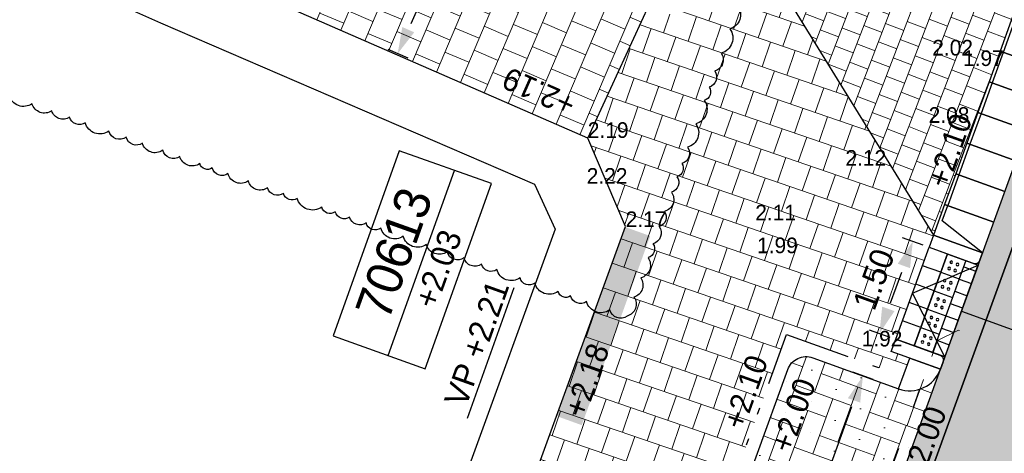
# Model space of a CAD drawing. Header units: metres. Extents: x 134157 to 138734, y 451157 to 455772.
# Tile 690 of 1056: x 136608.21 to 136623.3, y 453970.78 to 453977.43. Entities that reach past the tile are written whole.
import ezdxf
from ezdxf.enums import TextEntityAlignment as Align

# ---------------------------------------------------------------- set-up
doc = ezdxf.new("R2010")
doc.units = ezdxf.units.M
doc.set_wipeout_variables(frame=1)
doc.linetypes.add('HIDDEN__G5', pattern=[1.125, 0.75, -0.375])
doc.linetypes.add('TR18X20__G2', pattern=[2.6, 1, -0.4, 0, -0.4, 0, -0.4, 0, -0.4])
doc.layers.add('-DR-alg-hulplijnen', color=210, linetype='Continuous', plot=False)
doc.layers.add('-DR-alg-hulplijnen bochtstralen uitritconstructies', color=210, linetype='Continuous', plot=False)
doc.layers.add('-DR-alg-hulplijnen kantverharding asflast nieuwe fietsstraat', color=7, linetype='Continuous', true_color=0xff9429, plot=False)
for name, color, linetype in [('-DR-alg-projectgrens 1-200', 3, 'PROJECTGRENS_1-200'), ('-DR-bs-rio-putnummer @ 0.2', 253, 'Continuous'), ('-DR-bs-rio-txt @ 0.2', 253, 'Continuous'), ('-DR-bs-txt-hoogtemaat', 253, 'Continuous'), ('-DR-nw-maatvoering', 3, 'Continuous'), ('-DR-nw-txt-hoogtemaat', 2, 'Continuous'), ('-DR-nw-vh-band 18-20x25', 2, 'TR18X20__G2'), ('-DR-nw-vh-band 18-20x25 hoekblok R 0.50 uitwendig', 2, 'Continuous'), ('-DR-nw-vh-band 18-20x25 Inritperronbanden', 2, 'Continuous'), ('-DR-nw-vh-band inritband 800x180x500mm', 2, 'Continuous'), ('-DR-nw-vh-block invalide oprit dubbelklinkers', 252, 'Continuous'), ('-DR-nw-vh-block invalide oprit tegels 300x300x60', 252, 'Continuous'), ('-DR-nw-vh-block oprit Utrecht 80cm diep', 7, 'Continuous'), ('-DR-nw-vh-geleidelijntegels noppentegels 300x300x60', 250, 'Continuous'), ('-DR-nw-vh-kantverharding', 3, 'Continuous'), ('-DR-nw-vh-scheiding erfgrens en bebouwing', 3, 'Continuous'), ('-DR-nw-vh-scheiding verhardingen trottoir', 1, 'Continuous')]:
    doc.layers.add(name, color=color, linetype=linetype)
doc.layers.add('-DR-nw-gr-arc-gras', color=7, linetype='Continuous', true_color=0xb5d5a4)
for name, color, linetype, lineweight in [('-DR-nw-gr-geveltuin ruimteresevering', 95, 'Continuous', 0), ('-DR-nw-rio-HWA 125', 170, 'HIDDEN__G5', 13), ('-DR-nw-vh-arc-dubbelklinkers inritten', 253, 'Continuous', 9), ('-DR-nw-vh-arc-tegels 300x300x45', 253, 'Continuous', 9)]:
    doc.layers.add(name, color=color, linetype=linetype, lineweight=lineweight)
for name, color, linetype, lineweight, true_color in [('-DR-nw-vh-arc-asfalt fietsstraat rood', 7, 'Continuous', 9, 0xdfbfc7), ('-DR-nw-vh-arc-sbs df Drainflow', 7, 'Continuous', 9, 0xb9747c), ('-DR-nw-vh-arc-sbs kf bruinrood rabat halfsteens', 7, 'Continuous', 9, 0xb88485)]:
    doc.layers.add(name, color=color, linetype=linetype, lineweight=lineweight, true_color=true_color)
doc.styles.add('CiCom Engineering', font='txt', dxfattribs={"height": 1.8})
doc.styles.add('Drong', font='txt', dxfattribs={"height": 1.8})
doc.linetypes.add('PROJECTGRENS_1-200', pattern='A,0.32,-0.13,[133,ltypeshp.shx,S=0.13,R=0,X=-0.13,Y=0],-0.13,1.27', length=1.85)
doc.dimstyles.new('Drong', dxfattribs={"dimtxt": 1.8, "dimasz": 2.5, "dimexe": 0, "dimexo": 0, "dimgap": 0.9, "dimtad": 1, "dimzin": 0, "dimdsep": 46, "dimtxsty": 'Drong', "dimblk": 'dimblk-wit', "dimcen": 0, "dimse1": 1, "dimse2": 1, "dimclrd": 256, "dimclre": 1, "dimclrt": 7, "dimadec": 0, "dimazin": 0, "dimtfac": 1, "dimtmove": 0, "dimatfit": 3, "dimfxl": 1, "dimtolj": 1, "dimtzin": 0, "dimarcsym": 0})
pattern_1 = [(115.335625, (136419.71802, 453326.2367), (-0.223681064, -0.105903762), [0.06, -0.187485]), (205.335625, (136419.71802, 453326.2367), (0.105903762, -0.223681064), [0.06, -0.187485])]

# ---------------------------------------------------------------- blocks, each defined once
blk = doc.blocks.new('*U23')
for points in [[(3.745, 10.343), (2.993, 10.615), (2.823, 10.145), (3.575, 9.873)], [(3.745, 10.343), (2.955, 10.363), (2.87, 10.128)], [(3.575, 9.873), (2.823, 10.145), (2.652, 9.675), (3.405, 9.403)], [(2.87, 10.128), (2.699, 9.658)], [(3.405, 9.403), (2.652, 9.675), (2.482, 9.205), (3.234, 8.932)], [(2.699, 9.658), (2.529, 9.188)], [(3.234, 8.932), (2.482, 9.205), (2.312, 8.735), (3.064, 8.462)], [(2.529, 9.188), (2.359, 8.718)], [(3.064, 8.462), (2.312, 8.735), (2.142, 8.265), (2.894, 7.992)], [(2.359, 8.718), (2.189, 8.248)], [(2.894, 7.992), (2.142, 8.265), (1.972, 7.794), (2.724, 7.522)], [(2.189, 8.248), (2.019, 7.777)], [(2.724, 7.522), (1.972, 7.794), (1.801, 7.324), (2.554, 7.052)], [(2.019, 7.777), (1.848, 7.307)], [(2.554, 7.052), (1.801, 7.324), (1.631, 6.854), (2.383, 6.582)], [(1.848, 7.307), (1.678, 6.837)], [(2.383, 6.582), (1.631, 6.854), (1.461, 6.384), (2.213, 6.112)], [(1.678, 6.837), (1.508, 6.367)], [(2.213, 6.112), (1.461, 6.384), (1.291, 5.914), (2.043, 5.642)], [(1.508, 6.367), (1.338, 5.897)], [(2.043, 5.642), (1.291, 5.914), (1.12, 5.444), (1.873, 5.171)], [(1.338, 5.897), (1.167, 5.427)], [(1.873, 5.171), (1.12, 5.444), (0.95, 4.974), (1.702, 4.701)], [(1.167, 5.427), (0.997, 4.957)], [(1.702, 4.701), (0.95, 4.974), (0.78, 4.504), (1.532, 4.231)], [(0.997, 4.957), (0.827, 4.487)], [(1.532, 4.231), (0.78, 4.504), (0.61, 4.033), (1.362, 3.761)], [(0.827, 4.487), (0.657, 4.016)], [(1.362, 3.761), (0.61, 4.033), (0.439, 3.563), (1.192, 3.291)], [(0.657, 4.016), (0.486, 3.546)], [(1.192, 3.291), (0.439, 3.563), (0.269, 3.093), (1.021, 2.821)], [(0.486, 3.546), (0.316, 3.076)], [(1.021, 2.821), (0.269, 3.093), (0.099, 2.623), (0.851, 2.351)], [(0.316, 3.076), (0.146, 2.606)], [(0.851, 2.351), (0.099, 2.623), (-0.071, 2.153), (0.681, 1.881)], [(0.146, 2.606), (-0.024, 2.136)], [(0.681, 1.881), (-0.071, 2.153), (-0.242, 1.683), (0.511, 1.41)], [(-0.024, 2.136), (-0.194, 1.666)], [(0.511, 1.41), (-0.242, 1.683), (-0.412, 1.213), (0.34, 0.94)], [(-0.194, 1.666), (-0.365, 1.196)], [(0.34, 0.94), (-0.412, 1.213), (-0.582, 0.743), (0.17, 0.47)], [(-0.365, 1.196), (-0.535, 0.725)], [(0.17, 0.47), (-0.582, 0.743), (-0.752, 0.272), (0, 0)], [(0, 0), (-0.62, 0.49), (-0.535, 0.725)]]:
    blk.add_lwpolyline(points)
blk = doc.blocks.new('*U101')
at = {"style": 'Drong'}
blk.add_attdef('BOBR', text='', height=1.8, rotation=88.06763, dxfattribs=at).set_placement((0.853, 25.275), align=Align.BOTTOM_RIGHT)
blk.add_attdef('MATERIAAL', text='', height=1.8, rotation=88.06763, dxfattribs=at).set_placement((0, 0), align=Align.BOTTOM_CENTER)
blk.add_attdef('BOBL', text='', height=1.8, rotation=88.06763, dxfattribs=at).set_placement((-0.801, -23.737), align=Align.BOTTOM_LEFT)
blk = doc.blocks.new('dimblk-wit')
at = {"color": 7}
blk.add_line((0, -0.3333), (0, 0.3333), dxfattribs=at)
blk.add_solid([(0, 0), (-0.8, 0.2), (-0.8, -0.2)], dxfattribs=at)
blk = doc.blocks.new('*D350')
at = {"layer": '-DR-nw-maatvoering', "lineweight": -2, "transparency": 16777216}
blk.add_line((136614.721, 453978.543), (136614.206, 453977.371), dxfattribs=at)
at = {"layer": 'Defpoints', "color": 0, "transparency": 16777216}
for p in [(136615.448, 453978.77), (136613.244, 453977.248), (136614.005, 453976.913)]:
    blk.add_point(p, dxfattribs=at)
at = {"layer": '-DR-nw-maatvoering', "lineweight": -2, "transparency": 16777216, "xscale": 0.5, "yscale": 0.5, "zscale": 0.5}
for p, rotation in [((136614.923, 453979.001), 66.27332495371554), ((136614.005, 453976.913), 246.2733249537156)]:
    blk.add_blockref('dimblk-wit', p, dxfattribs=dict(at, rotation=rotation))
at = {"layer": '-DR-nw-maatvoering', "color": 7, "transparency": 16777216, "insert": (136614.131, 453978.104), "char_height": 0.36, "attachment_point": 5, "rotation": 66.2733, "style": 'Drong', "bg_fill": 3, "box_fill_scale": 1.1, "bg_fill_color": 256, "bg_fill_true_color": 13158600, "bg_fill_transparency": 0}
blk.add_mtext('\\A1;2.30', dxfattribs=at)
blk = doc.blocks.new('*U1791')
blk.add_wipeout([(0, 0), (0.139, -0.266), (-0.127, -0.405), (-0.266, -0.139)])
for points in [[(-0.266, -0.139), (0, 0)], [(0, 0), (0.139, -0.266)], [(-0.266, -0.139), (-0.127, -0.405)], [(-0.127, -0.405), (0.139, -0.266)]]:
    blk.add_lwpolyline(points)
at = {"color": 253}
for centre in [(-0.042, -0.135), (-0.131, -0.181), (-0.085, -0.27), (0.004, -0.224)]:
    blk.add_circle(centre, 0.02, dxfattribs=at)
blk.add_wipeout([(-0.266, -0.139), (-0.127, -0.405), (-0.393, -0.543), (-0.532, -0.277)])
for points in [[(-0.532, -0.277), (-0.266, -0.139)], [(-0.266, -0.139), (-0.127, -0.405)], [(-0.532, -0.277), (-0.393, -0.543)], [(-0.393, -0.543), (-0.127, -0.405)]]:
    blk.add_lwpolyline(points)
for centre in [(-0.397, -0.32), (-0.308, -0.274), (-0.351, -0.409), (-0.262, -0.362)]:
    blk.add_circle(centre, 0.02, dxfattribs=at)
blk.add_wipeout([(-0.532, -0.277), (-0.393, -0.543), (-0.659, -0.682), (-0.798, -0.416)])
for points in [[(-0.798, -0.416), (-0.532, -0.277)], [(-0.532, -0.277), (-0.393, -0.543)], [(-0.798, -0.416), (-0.659, -0.682)], [(-0.659, -0.682), (-0.393, -0.543)]]:
    blk.add_lwpolyline(points)
for centre in [(-0.663, -0.459), (-0.574, -0.412), (-0.617, -0.547), (-0.528, -0.501)]:
    blk.add_circle(centre, 0.02, dxfattribs=at)
blk.add_wipeout([(-0.798, -0.416), (-0.659, -0.682), (-0.925, -0.821), (-1.064, -0.555)])
for points in [[(-1.064, -0.555), (-0.798, -0.416)], [(-0.798, -0.416), (-0.659, -0.682)], [(-1.064, -0.555), (-0.925, -0.821)], [(-0.925, -0.821), (-0.659, -0.682)]]:
    blk.add_lwpolyline(points)
for centre in [(-0.929, -0.597), (-0.84, -0.551), (-0.883, -0.686), (-0.794, -0.64)]:
    blk.add_circle(centre, 0.02, dxfattribs=at)
blk.add_wipeout([(-1.064, -0.555), (-0.925, -0.821), (-1.191, -0.96), (-1.33, -0.694)])
for points in [[(-1.33, -0.694), (-1.064, -0.555)], [(-1.064, -0.555), (-0.925, -0.821)], [(-1.33, -0.694), (-1.191, -0.96)], [(-1.191, -0.96), (-0.925, -0.821)]]:
    blk.add_lwpolyline(points)
for centre in [(-1.195, -0.736), (-1.106, -0.69), (-1.149, -0.825), (-1.06, -0.779)]:
    blk.add_circle(centre, 0.02, dxfattribs=at)
blk = doc.blocks.new('*U1807')
at = {"layer": '-DR-nw-vh-block invalide oprit dubbelklinkers', "flags": 128}
for points in [[(-0.402, 0.358), (0.109, 1.769)], [(0.391, 1.667), (-0.12, 0.256)], [(0.041, 0.113), (0.606, 1.674)], [(0.391, 1.667), (0.579, 1.598)], [(0.357, 1.573), (0.545, 1.504)], [(0.289, 1.384), (0.477, 1.316)], [(0.221, 1.196), (0.409, 1.128)], [(0.152, 1.008), (0.34, 0.94)], [(0.084, 0.82), (0.272, 0.752)], [(0.016, 0.632), (0.204, 0.564)], [(-0.052, 0.444), (0.136, 0.376)], [(-0.12, 0.256), (0.068, 0.188)]]:
    blk.add_lwpolyline(points, dxfattribs=at)
at = {"layer": '-DR-nw-vh-block invalide oprit tegels 300x300x60', "flags": 128}
for points in [[(0.007, 1.487), (-0.276, 1.589)], [(-0.096, 1.205), (-0.378, 1.307)], [(-0.198, 0.922), (-0.48, 1.025)], [(-0.3, 0.64), (-0.582, 0.743)]]:
    blk.add_lwpolyline(points, dxfattribs=at)
at = {"layer": '-DR-nw-vh-geleidelijntegels noppentegels 300x300x60', "xscale": -1, "rotation": 97.71681402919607}
blk.add_blockref('*U1791', (-0.402, 0.358), dxfattribs=at)
at = {"layer": '-DR-alg-hulplijnen'}
blk.add_lwpolyline([(-0.684, 0.46), (-0.173, 1.871), (0.579, 1.598), (0.068, 0.188)], close=True, dxfattribs=at)
for points in [[(0.579, 1.598), (0.647, 1.786)], [(0.068, 0.188), (0, 0)]]:
    blk.add_lwpolyline(points, dxfattribs=at)
at = {"layer": '-DR-nw-vh-band 18-20x25 Inritperronbanden'}
for points in [[(0.606, 1.674), (0.647, 1.786), (-0.105, 2.059), (-0.173, 1.871), (0.504, 1.626, 0.414214)], [(0.041, 0.113), (0, 0), (-0.752, 0.272), (-0.684, 0.46), (-0.007, 0.215, -0.414214)]]:
    blk.add_lwpolyline(points, format="xyb", close=True, dxfattribs=at)
at = {"layer": '-DR-nw-vh-scheiding verhardingen trottoir', "flags": 128}
for points in [[(-0.684, 0.46), (-0.173, 1.871)], [(0.068, 0.188), (-0.429, 1.166), (0.579, 1.598)]]:
    blk.add_lwpolyline(points, dxfattribs=at)
blk = doc.blocks.new('*D698')
at = {"layer": '-DR-nw-maatvoering', "lineweight": -2, "transparency": 16777216}
blk.add_line((136617.219, 453961.154), (136620.965, 453971.496), dxfattribs=at)
at = {"layer": 'Defpoints', "color": 0, "transparency": 16777216}
for p in [(136621.135, 453971.967), (136621.135, 453971.967), (136617.049, 453960.684)]:
    blk.add_point(p, dxfattribs=at)
at = {"layer": '-DR-nw-maatvoering', "lineweight": -2, "transparency": 16777216, "xscale": 0.5, "yscale": 0.5, "zscale": 0.5}
for p, rotation in [((136621.135, 453971.967), 70.09465014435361), ((136617.049, 453960.684), 250.0946501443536)]:
    blk.add_blockref('dimblk-wit', p, dxfattribs=dict(at, rotation=rotation))
at = {"layer": '-DR-nw-maatvoering', "color": 7, "transparency": 16777216, "insert": (136618.75, 453966.449), "char_height": 0.36, "attachment_point": 5, "rotation": 70.0947, "style": 'Drong'}
blk.add_mtext('\\A1;12.00', dxfattribs=at)
blk = doc.blocks.new('*D769')
at = {"layer": '-DR-nw-maatvoering', "lineweight": -2, "transparency": 16777216}
blk.add_line((136621.559, 453973.09), (136621.729, 453973.56), dxfattribs=at)
at = {"layer": 'Defpoints', "color": 0, "transparency": 16777216}
for p in [(136621.899, 453974.03), (136622.149, 453973.939), (136621.638, 453972.529)]:
    blk.add_point(p, dxfattribs=at)
at = {"layer": '-DR-nw-maatvoering', "lineweight": -2, "transparency": 16777216, "xscale": 0.5, "yscale": 0.5, "zscale": 0.5}
for p, rotation in [((136621.899, 453974.03), 70.09465014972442), ((136621.388, 453972.619), 250.0946501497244)]:
    blk.add_blockref('dimblk-wit', p, dxfattribs=dict(at, rotation=rotation))
at = {"layer": '-DR-nw-maatvoering', "color": 7, "transparency": 16777216, "insert": (136621.302, 453973.449), "char_height": 0.36, "attachment_point": 5, "rotation": 70.0947, "style": 'Drong'}
blk.add_mtext('\\A1;1.50', dxfattribs=at)
blk = doc.blocks.new('*D796')
at = {"layer": '-DR-nw-maatvoering', "lineweight": -2, "transparency": 16777216}
blk.add_line((136624.129, 453973.967), (136627.533, 453983.37), dxfattribs=at)
at = {"layer": 'Defpoints', "color": 0, "transparency": 16777216}
for p in [(136626.714, 453984.198), (136627.704, 453983.84), (136622.969, 453973.855)]:
    blk.add_point(p, dxfattribs=at)
at = {"layer": '-DR-nw-maatvoering', "lineweight": -2, "transparency": 16777216, "xscale": 0.5, "yscale": 0.5, "zscale": 0.5}
for p, rotation in [((136627.704, 453983.84), 70.09465014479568), ((136623.959, 453973.497), 250.0946501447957)]:
    blk.add_blockref('dimblk-wit', p, dxfattribs=dict(at, rotation=rotation))
at = {"layer": '-DR-nw-maatvoering', "color": 7, "transparency": 16777216, "insert": (136625.489, 453978.792), "char_height": 0.36, "attachment_point": 5, "rotation": 70.0947, "style": 'Drong'}
blk.add_mtext('\\A1;11.00', dxfattribs=at)
blk = doc.blocks.new('*U2240')
at = {"color": 0}
blk.add_lwpolyline([(-7.54, 0), (7.54, 0), (7.54, 7.5), (-7.54, 7.5)], close=True, dxfattribs=at)
blk.add_lwpolyline([(-7.54, 3), (7.54, 3)], dxfattribs=at)
at = {"style": 'CiCom Engineering'}
for tag, height, p in [('PUTNUMMER', 2.75, (0, 3.869)), ('MAAIVELD', 1.8, (0, 0.751))]:
    blk.add_attdef(tag, text='', height=height, dxfattribs=at).set_placement(p, align=Align.CENTER)

msp = doc.modelspace()

# ---------------------------------------------------------------- hatches: boundary and pattern name
at = {"layer": '-DR-nw-gr-arc-gras', "transparency": 33554687}
h = msp.add_hatch(dxfattribs=at)
h.set_pattern_fill('AGR-BOLLEN', color=256, scale=0.1, pattern_type=2)
h.set_pattern_definition(pattern_1)
edge = h.paths.add_edge_path()
edge.add_arc((-7000776.81, 3043164.568), 7592527.997, 340.0567505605, 340.0572256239)
edge.add_line((136455.782, 453494.254), (136455.124, 453494.493))
edge.add_arc((380495.222, 364992.548), 259592.304, 160.06665688, 160.08044536)
edge.add_line((136433.832, 453435.762), (136433.813, 453435.768))
edge.add_line((136433.813, 453435.768), (136432.179, 453431.255))
edge.add_line((136432.179, 453431.255), (136432.198, 453431.248))
edge.add_line((136432.198, 453431.248), (136431.678, 453429.87))
edge.add_line((136431.678, 453429.87), (136432.336, 453429.631))
edge.add_line((136432.336, 453429.631), (136434.309, 453435.077))
h = msp.add_hatch(dxfattribs=at)
h.set_pattern_fill('AGR-BOLLEN', color=256, scale=0.1, pattern_type=2)
h.set_pattern_definition(pattern_1)
edge = h.paths.add_edge_path()
edge.add_line((136644.275, 454017.422), (136643.935, 454016.481))
edge.add_line((136643.935, 454016.481), (136643.884, 454016.34))
edge.add_line((136643.884, 454016.34), (136644.542, 454016.102))
edge.add_arc((1711333.983, -116117.427), 1674723.582, 160.095672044, 160.096657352, ccw=False)
edge.add_line((136654.347, 454043.181), (136653.689, 454043.42))
edge.add_line((136653.689, 454043.42), (136653.638, 454043.279))
edge.add_line((136653.638, 454043.279), (136653.298, 454042.339))
edge.add_line((136653.298, 454042.339), (136644.275, 454017.422))
h = msp.add_hatch(dxfattribs=at)
h.set_pattern_fill('AGR-BOLLEN', color=256, scale=0.1, pattern_type=2)
h.set_pattern_definition(pattern_1)
h.paths.add_polyline_path([(136623.282, 453954.452, 0.016644), (136622.293, 453951.407), (136620.715, 453945.94, -0.016644), (136619.648, 453942.654), (136615.175, 453930.3), (136616.115, 453929.96), (136620.588, 453942.314, 0.016644), (136621.676, 453945.662), (136623.253, 453951.13, -0.016644), (136624.222, 453954.111), (136660.14, 454053.226), (136661.74, 454052.55), (136663.585, 454057.802), (136661.993, 454058.364), (136678.286, 454103.417), (136677.345, 454103.757)])
at = {"layer": '-DR-nw-vh-arc-asfalt fietsstraat rood', "transparency": 33554687}
h = msp.add_hatch(color=256, dxfattribs=at)
h.dxf.hatch_style = 1
edge = h.paths.add_edge_path()
edge.add_line((136621.119, 453955.235), (136699.22, 454170.922))
edge.add_arc((132463.741, 455704.591), 4504.6, 340.09465, 342.475503)
edge.add_line((136759.275, 454348.195), (136783.316, 454424.331))
edge.add_line((136783.316, 454424.331), (136779.311, 454425.596))
edge.add_line((136779.311, 454425.596), (136755.27, 454349.46))
edge.add_arc((132463.741, 455704.591), 4500.4, 340.09465, 342.475503, ccw=False)
edge.add_line((136695.271, 454172.352), (136617.17, 453956.665))
edge.add_line((136617.17, 453956.665), (136621.119, 453955.235))
at = {"layer": '-DR-nw-vh-arc-dubbelklinkers inritten'}
h = msp.add_hatch(dxfattribs=at)
h.set_pattern_fill('AVH-TEGEL_200X200_HALFST', color=256, scale=1.5, angle=159, pattern_type=2)
h.set_pattern_definition([(159, (0, 0), (-0.33382932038, -0.03252667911), [0.3, -0.3]), (249, (0, 0), (0.28007412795, -0.10751038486), [])])
h.paths.add_polyline_path([(136625.962, 453984.47), (136620.699, 453982.957), (136619.074, 453979.226), (136622.217, 453974.127)])
at = {"layer": '-DR-nw-vh-arc-sbs df Drainflow'}
h = msp.add_hatch(dxfattribs=at)
h.set_pattern_fill('AVH-SBS_KEIFORMAAT_ELLEBOOG_01', color=256, scale=3, angle=250, pattern_type=2)
h.set_pattern_definition([(250, (0, 0), (0.38451382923, 0.17930174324), [0.9, -0.3]), (340, (-0.2052, -0.56382), (0.38451382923, 0.17930174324), [0.9, -0.3]), (250, (0.03835, -0.3332), (0.38451382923, 0.17930174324), [0, -1.2]), (250, (0.0254, -0.80738), (0.38451382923, 0.17930174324), [0, -1.2])])
h.paths.add_polyline_path([(136621.682, 453971.769), (136620.366, 453972.245, 0.414214), (136619.982, 453972.065), (136616.1, 453961.346, 0.414214), (136616.28, 453960.962), (136617.596, 453960.486, -0.41419), (136617.896, 453959.845), (136618.033, 453960.221), (136622.322, 453972.069, -0.414192)])
at = {"layer": '-DR-nw-vh-arc-sbs kf bruinrood rabat halfsteens', "transparency": 33554687}
h = msp.add_hatch(color=256, dxfattribs=at)
h.dxf.hatch_style = 1
h.paths.add_polyline_path([(136617.17, 453956.665), (136616.794, 453956.801), (136618.033, 453960.221), (136622.459, 453972.445), (136622.969, 453973.855), (136623.14, 453974.325), (136623.31, 453974.795), (136623.48, 453975.265), (136623.65, 453975.736), (136623.82, 453976.206), (136623.991, 453976.676), (136624.161, 453977.146), (136624.331, 453977.616), (136624.501, 453978.086), (136624.672, 453978.556), (136624.842, 453979.026), (136625.012, 453979.497), (136625.182, 453979.967), (136625.353, 453980.437), (136625.523, 453980.907), (136625.693, 453981.377), (136625.863, 453981.847), (136626.034, 453982.317), (136626.204, 453982.787), (136626.374, 453983.258), (136626.544, 453983.728), (136626.714, 453984.198), (136628.339, 453988.684), (136628.715, 453988.548)])
at = {"layer": '-DR-nw-vh-arc-tegels 300x300x45'}
h = msp.add_hatch(dxfattribs=at)
h.set_pattern_fill('AVH-TEGEL_200X200_HALFST', color=256, scale=2, angle=157, pattern_type=2)
h.set_pattern_definition([(157, (0, 0), (-0.44634816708, -0.027808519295), [0.4, -0.4]), (247, (0, 0), (0.36820194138, -0.1562924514), [])])
h.paths.add_polyline_path([(136608.461, 453981.995), (136607.446, 453979.774), (136610.769, 453978.302), (136616.918, 453975.615), (136617.861, 453977.659), (136616.013, 453978.511)])
h = msp.add_hatch(dxfattribs=at)
h.set_pattern_fill('AVH-TEGEL_200X200_HALFST', color=256, scale=2, angle=71, pattern_type=2)
h.set_pattern_definition([(71, (0, 0), (-0.05887645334, 0.44332106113), [0.4, -0.4]), (161, (0, 0), (-0.13022726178, -0.37820743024), [])])
edge = h.paths.add_edge_path()
edge.add_line((136619.964, 453972.604), (136621.75, 453971.957))
edge.add_line((136621.75, 453971.957), (136621.852, 453972.239))
edge.add_line((136621.852, 453972.239), (136621.57, 453972.341))
edge.add_line((136621.57, 453972.341), (136621.638, 453972.529))
edge.add_line((136621.638, 453972.529), (136622.149, 453973.939))
edge.add_line((136622.149, 453973.939), (136622.217, 453974.127))
edge.add_line((136622.217, 453974.127), (136619.074, 453979.226))
edge.add_line((136619.074, 453979.226), (136618.28, 453977.466))
edge.add_line((136618.28, 453977.466), (136617.861, 453977.659))
edge.add_line((136617.861, 453977.659), (136616.918, 453975.615))
edge.add_line((136616.918, 453975.615), (136617.498, 453974.261))
edge.add_line((136617.498, 453974.261), (136610.507, 453955.023))
edge.add_line((136610.507, 453955.023), (136615.366, 453954.519))
edge.add_line((136615.366, 453954.519), (136615.637, 453954.4))
edge.add_line((136615.637, 453954.4), (136616.016, 453955.321))
edge.add_arc((136569.781, 453973.824), 49.8, 338.1887, 340.0947)
edge.add_line((136616.606, 453956.869), (136617.708, 453959.913))
edge.add_line((136617.708, 453959.913), (136617.426, 453960.015))
edge.add_line((136617.426, 453960.015), (136617.528, 453960.298))
edge.add_line((136617.528, 453960.298), (136615.742, 453960.944))
edge.add_line((136615.742, 453960.944), (136619.964, 453972.604))

# ---------------------------------------------------------------- linework, layer by layer
at = {"layer": '-DR-alg-hulplijnen', "flags": 128}
msp.add_lwpolyline([(136616.918, 453975.615), (136617.861, 453977.659)], dxfattribs=at)
msp.add_lwpolyline([(136619.219, 453977.637, -0.520567), (136619.096, 453977.293, -0.520567), (136618.962, 453976.919, -0.520567), (136618.864, 453976.645, -0.520567), (136618.776, 453976.399, -0.520567), (136618.703, 453976.193, -0.520567), (136618.575, 453975.835, -0.520567), (136618.446, 453975.476, -0.520567), (136618.357, 453975.226, -0.520567), (136618.284, 453975.023, -0.520567), (136618.2, 453974.787, -0.520567), (136618.094, 453974.49, -0.520567), (136618.012, 453974.261, -0.520567), (136617.917, 453973.995, -0.520567), (136617.841, 453973.781, -0.520567), (136617.729, 453973.469, -0.520567), (136617.625, 453973.177, -0.520567), (136617.52, 453972.884, -0.520567), (136617.256, 453972.978, -0.520567), (136616.899, 453973.106, -0.520567), (136616.654, 453973.193, -0.520567), (136616.462, 453973.262, -0.520567), (136616.107, 453973.389, -0.520567), (136615.879, 453973.471, -0.520567), (136615.523, 453973.598, -0.520567), (136615.289, 453973.681, -0.520567), (136615.02, 453973.777, -0.520567), (136614.76, 453973.87, -0.520567), (136614.444, 453973.983, -0.520567), (136614.089, 453974.11, -0.520567), (136613.746, 453974.233, -0.520567), (136613.52, 453974.313, -0.520567), (136613.267, 453974.404, -0.520567), (136613.046, 453974.483, -0.520567), (136612.84, 453974.556, -0.520567), (136612.464, 453974.691, -0.520567), (136612.253, 453974.766, -0.520567), (136612.01, 453974.853, -0.520567), (136611.715, 453974.958, -0.520567), (136611.402, 453975.07, -0.520567), (136611.16, 453975.157, -0.520567), (136610.971, 453975.224, -0.520567), (136610.664, 453975.334, -0.520567), (136610.402, 453975.428, -0.520567), (136610.092, 453975.538, -0.520567), (136609.842, 453975.628, -0.520567), (136609.578, 453975.722, -0.520567), (136609.215, 453975.852, -0.520567), (136608.973, 453975.938, -0.520567), (136608.702, 453976.035, -0.520567), (136608.401, 453976.143, -0.520567), (136608.046, 453976.27, -0.520567)], format="xyb", dxfattribs=at)
at = {"layer": '-DR-alg-hulplijnen bochtstralen uitritconstructies', "flags": 128}
msp.add_lwpolyline([(136622.646, 453972.962), (136628.286, 453970.915)], dxfattribs=at)
at = {"layer": '-DR-alg-projectgrens 1-200', "flags": 128}
msp.add_lwpolyline([(136721.461, 454206.136), (136727.498, 454223.752), (136730.581, 454232.718), (136734.46, 454243.959), (136738.033, 454254.306), (136742.183, 454266.266), (136750.568, 454290.842), (136760.393, 454319.456), (136770.666, 454349.328), (136772.713, 454355.238), (136774.612, 454360.473), (136776.998, 454367), (136784.306, 454387.208), (136790.339, 454404.083), (136797.311, 454423.36), (136807.058, 454450.093), (136800.646, 454453.198), (136770.129, 454470.839), (136763.463, 454464.393), (136767.222, 454456.488), (136768.447, 454452.902), (136769.612, 454448.539), (136767.19, 454443.604), (136763.98, 454431.785), (136763.498, 454430.807), (136764.785, 454430.222), (136759.65, 454419.865), (136760.207, 454419.614), (136758.305, 454415.755), (136757.433, 454413.928), (136755.514, 454410.037), (136754.993, 454410.292), (136749.872, 454399.962), (136748.616, 454400.585), (136748.548, 454400.448), (136744.287, 454402.547), (136738.76, 454389.718), (136744.829, 454387.062), (136753.517, 454383.259), (136750.445, 454376.232), (136747.3, 454368.999), (136747.702, 454368.821), (136745.421, 454363.658), (136743.771, 454359.882), (136741.474, 454354.715), (136741.107, 454354.878), (136737.945, 454347.853), (136734.86, 454340.776), (136727.193, 454344.181), (136720.397, 454330.285), (136716.705, 454321.73), (136725.346, 454317.886), (136722.199, 454310.807), (136718.145, 454301.488), (136714.131, 454292.713), (136709.748, 454294.641), (136707.09, 454288.607), (136709.573, 454287.506), (136709.53, 454287.41), (136709.617, 454287.371), (136709.424, 454286.945), (136712.118, 454285.768), (136724.405, 454280.406), (136724.395, 454280.372), (136724.56, 454280.301), (136719.327, 454264.621), (136718.554, 454264.279), (136712.149, 454267.043), (136705.337, 454251.495), (136713.155, 454248.122), (136713.63, 454247.107), (136703.363, 454216.017), (136702.53, 454215.665), (136697.3, 454218.013), (136691.656, 454205.193), (136698.169, 454202.287), (136696.085, 454197.547), (136697.116, 454197.066), (136693.34, 454185.771), (136691.21, 454179.799), (136691.154, 454179.818), (136689.257, 454174.47), (136688.677, 454172.922), (136686.645, 454167.859), (136686.793, 454167.806), (136683.499, 454158.729), (136679.62, 454148.161), (136677.544, 454142.392), (136675.601, 454137.021), (136671.76, 454126.401), (136667.085, 454113.483), (136666.31, 454113.053), (136658.521, 454114.651), (136655.4, 454098.982), (136661.092, 454097.825), (136661.269, 454097.519), (136621.35, 453987.863), (136614.377, 453990.963), (136611.935, 453985.53), (136608.375, 453987.12), (136605.014, 453979.773), (136610.368, 453977.386), (136616.099, 453974.911), (136616.418, 453974.217), (136608.394, 453952.136), (136599.91, 453929.479), (136596.333, 453930.847), (136596.703, 453931.801), (136592.691, 453933.357), (136592.582, 453933.111), (136587.167, 453935.208), (136587.113, 453935.101), (136586.908, 453935.2), (136584.73, 453936.252), (136573.42, 453911.897), (136576.906, 453910.227), (136577.755, 453910.817), (136581.71, 453908.923), (136581.78, 453907.891), (136588.355, 453904.743), (136581.357, 453890.288), (136584.408, 453889.218), (136581.92, 453882.301), (136582.601, 453881.581), (136581.142, 453877.478), (136580.13, 453877.281), (136578.301, 453872.104), (136578.986, 453871.382), (136577.526, 453867.309), (136576.539, 453867.19), (136574.654, 453861.99), (136575.357, 453861.219), (136573.859, 453857.098), (136572.823, 453856.858), (136568.249, 453844.056), (136569.051, 453843.723), (136568.246, 453841.986), (136569.916, 453841.29), (136566.692, 453833.862), (136560.757, 453836.486), (136555.193, 453823.556), (136563.207, 453820.33), (136562.244, 453817.938), (136562.059, 453818.012), (136558.019, 453808.014), (136558.218, 453807.935), (136557.146, 453805.252), (136555.477, 453804.556), (136553.671, 453802.5), (136552.612, 453799.698), (136545.82, 453781.422), (136541.647, 453783.356), (136534.75, 453768.68), (136539.525, 453766.451), (136534.814, 453753.868), (136534.789, 453753.879), (136534.379, 453752.873), (136534.182, 453752.96), (136532.926, 453749.667), (136533.099, 453749.603), (136532.772, 453748.705), (136532.584, 453748.792), (136530.457, 453743.085), (136530.627, 453743.022), (136516.493, 453704.592), (136514.575, 453699.22), (136492.181, 453636.401), (136492.736, 453636.204), (136489.157, 453626.341), (136485.079, 453628.249), (136478.16, 453613.788), (136483.141, 453611.479), (136461.867, 453552.94), (136457.354, 453554.582), (136454.06, 453545.417), (136458.648, 453543.776), (136443.598, 453501.593), (136436.391, 453504.175), (136430.824, 453488.627), (136437.02, 453486.393), (136418.282, 453434.811), (136413.227, 453420.085), (136407.364, 453401.466), (136407.056, 453400.056), (136406.467, 453398.451), (136401.897, 453385.592), (136395.332, 453388.701), (136389.231, 453376.079), (136397.157, 453372.353), (136391.911, 453357.791), (136390.965, 453355.464), (136388.624, 453350.371), (136384.302, 453352.274), (136382.126, 453347.544), (136391.358, 453344.243), (136383.168, 453321.66), (136378.588, 453323.362), (136367.282, 453291.791), (136367.871, 453291.227), (136363.518, 453279.255), (136362.091, 453275.277), (136356.432, 453259.57), (136355.262, 453256.31), (136348.573, 453237.876), (136370.776, 453230.272), (136374.328, 453240.694), (136372.767, 453241.803), (136382.163, 453267.942), (136384.551, 453274.649), (136388.98, 453286.656), (136393.345, 453297.287), (136406.664, 453334.269), (136411.924, 453350.355), (136416.754, 453363.949), (136418.454, 453363.341), (136423.3, 453376.902), (136421.649, 453377.491), (136422.516, 453379.917), (136425.014, 453387.05), (136430.128, 453401.329), (136433.008, 453409.364), (136437.5, 453421.973), (136444.424, 453441.303), (136447.898, 453451.043), (136454.668, 453469.854), (136458.254, 453479.666), (136467.647, 453501.921), (136478.422, 453531.465), (136485.603, 453551.259), (136497.269, 453583.741), (136504.056, 453602.586), (136505.832, 453601.952), (136510.678, 453615.512), (136508.932, 453616.136), (136511.581, 453623.496), (136513.58, 453629.053), (136518.673, 453642.888), (136519.015, 453643.404), (136522.68, 453653.62), (136522.664, 453653.957), (136523.62, 453656.594), (136528.73, 453670.926), (136534.757, 453688.003), (136543.62, 453712.768), (136551.352, 453734.38), (136563.425, 453767.68), (136566.609, 453776.654), (136569.182, 453777.966), (136577.487, 453774.867), (136583.873, 453792.703), (136575.924, 453795.622), (136575.205, 453797.155), (136576.997, 453801.811), (136581.956, 453815.424), (136586.269, 453827.274), (136591.505, 453840.84), (136603.758, 453874.947), (136606.204, 453881.939), (136608.18, 453887.612), (136608.471, 453887.616), (136610.071, 453888.673), (136612.877, 453896.334), (136616.917, 453896.194), (136618.846, 453897.187), (136619.38, 453898.504), (136644.157, 453889.689), (136649.259, 453888.431), (136662.916, 453886.017), (136671.374, 453885.367), (136676.87, 453884.95), (136677.795, 453897.157), (136672.556, 453897.554), (136667.447, 453898.46), (136645.41, 453906.114), (136624.779, 453913.547), (136625.184, 453914.831), (136624.39, 453916.757), (136621.376, 453919.233), (136624.284, 453927.322), (136623.281, 453929.136), (136623.21, 453929.192), (136624.085, 453931.643), (136629.304, 453946.51), (136630.541, 453950.147), (136636.243, 453965.665), (136638.191, 453964.969), (136643.718, 453980.515), (136641.829, 453981.19), (136651.204, 454007.423), (136658.506, 454027.642), (136665.47, 454047.006), (136669.496, 454058.357), (136675.354, 454074.419), (136676.258, 454077.094), (136678.747, 454083.756), (136682.526, 454094.171), (136686.101, 454103.639), (136687.039, 454106.475), (136697.795, 454137.242), (136697.717, 454137.253), (136705.555, 454159.78), (136713.078, 454181.729), (136716.785, 454192.515), (136718.108, 454192.042), (136722.954, 454205.602)], close=True, dxfattribs=at)
at = {"layer": '-DR-nw-gr-geveltuin ruimteresevering', "const_width": 0.4, "elevation": 3, "flags": 128}
msp.add_lwpolyline([(136617.686, 453974.181), (136616.637, 453971.279)], dxfattribs=at)
at = {"layer": '-DR-nw-vh-band 18-20x25'}
msp.add_lwpolyline([(136617.528, 453960.298), (136615.742, 453960.944), (136619.964, 453972.604), (136621.75, 453971.957)], dxfattribs=at)
at = {"layer": '-DR-nw-vh-band 18-20x25 hoekblok R 0.50 uitwendig'}
msp.add_lwpolyline([(136621.682, 453971.769), (136621.852, 453972.239), (136622.322, 453972.069)], dxfattribs=at)
at = {"layer": '-DR-nw-vh-kantverharding'}
for points in [[(136616.794, 453956.801), (136617.17, 453956.665), (136695.271, 454172.352, 0.010389), (136755.27, 454349.46), (136779.311, 454425.596)], [(136612.787, 453947.406), (136615.557, 453953.711, 0.016644), (136616.794, 453956.801), (136617.896, 453959.845, 0.414214), (136617.596, 453960.486), (136616.28, 453960.962, -0.414214), (136616.1, 453961.346), (136619.982, 453972.065, -0.414214), (136620.366, 453972.245), (136621.682, 453971.769, 0.414214), (136622.322, 453972.069), (136628.339, 453988.684, 0.414214), (136628.039, 453989.324), (136626.723, 453989.801, -0.414214), (136626.543, 453990.185), (136636.042, 454016.418, -0.414214)]]:
    msp.add_lwpolyline(points, format="xyb", dxfattribs=at)
msp.add_lwpolyline([(136617.896, 453959.845), (136622.322, 453972.069)], dxfattribs=at)
at = {"layer": '-DR-nw-vh-scheiding erfgrens en bebouwing', "flags": 128}
msp.add_lwpolyline([(136591.565, 453932.273), (136593.105, 453931.695), (136593.297, 453932.05), (136595.443, 453931.225), (136595.065, 453930.261), (136600.493, 453928.185), (136609.332, 453951.79), (136617.498, 453974.261), (136616.918, 453975.615), (136610.769, 453978.302), (136607.446, 453979.774), (136609.58, 453984.439), (136613.814, 453982.578)], dxfattribs=at)
at = {"layer": '-DR-nw-vh-scheiding verhardingen trottoir'}
msp.add_lwpolyline([(136619.074, 453979.226), (136622.217, 453974.127)], dxfattribs=at)

# ---------------------------------------------------------------- block references
at = {"layer": '-DR-bs-rio-putnummer @ 0.2', "xscale": 0.2, "yscale": 0.2, "zscale": 0.2, "rotation": 70.33562535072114}
msp.add_blockref('*U2240', (136614.933, 453973.497), dxfattribs=at).add_auto_attribs({'PUTNUMMER': '70613', 'MAAIVELD': '+2.03'})
at = {"layer": '-DR-bs-rio-txt @ 0.2'}
ref = msp.add_blockref('*U101', (136621.536, 453978.77, 2.026), dxfattribs=dict(at, xscale=0.2, yscale=0.2, zscale=0.2, rotation=70.33562535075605))
ref.add_attrib('BOBL', '-0.66', dxfattribs={"layer": '0', "height": 0.36, "rotation": 158.4033, "style": 'Drong'}).set_placement((136625.952, 453977.021, 2.026), align=Align.BOTTOM_LEFT)
ref.add_attrib('MATERIAAL', 'BT Ø400', dxfattribs={"layer": '0', "height": 0.36, "rotation": 158.4033, "style": 'Drong'}).set_placement((136621.536, 453978.77, 2.026), align=Align.BOTTOM_CENTER)
at = {"layer": '-DR-nw-vh-band inritband 800x180x500mm'}
msp.add_blockref('*U23', (136622.969, 453973.855), dxfattribs=at)

# ---------------------------------------------------------------- texts
at = {"layer": '-DR-bs-txt-hoogtemaat', "style": 'Drong'}
msp.add_text('%%U VP +2.21', height=0.36, rotation=70.3356, dxfattribs=at).set_placement((136615.004, 453971.344))
at = {"layer": '-DR-bs-txt-hoogtemaat', "color": 253, "char_height": 0.24, "attachment_point": 7, "style": 'Drong'}
for s, insert in [('2.02', (136622.197, 453976.879, 2.02)), ('1.97', (136622.668, 453976.718, 1.97)), ('2.08', (136622.142, 453975.846, 2.078)), ('2.19', (136616.918, 453975.615, 2.186)), ('2.12', (136620.866, 453975.191, 2.124)), ('2.22', (136616.901, 453974.915, 2.222)), ('2.11', (136619.484, 453974.352, 2.111)), ('2.17', (136617.498, 453974.25, 2.167)), ('1.99', (136619.512, 453973.846, 1.994))]:
    msp.add_mtext(s, dxfattribs=dict(at, insert=insert))
at = {"layer": '-DR-nw-txt-hoogtemaat', "style": 'Drong'}
for s, rotation, p in [('+2.19', 156.1977, (136616.764, 453976.247)), ('+2.10', 70.3356, (136622.429, 453974.828)), ('+2.18', 70.3356, (136616.868, 453971.3)), ('+2.10', 70.3356, (136619.3, 453971.121)), ('+2.00', 70.3356, (136620.033, 453970.766)), ('+2.00', 70.3356, (136622.038, 453970.337))]:
    msp.add_text(s, height=0.34, rotation=rotation, dxfattribs=at).set_placement(p)

# ---------------------------------------------------------------- dimensions: what is measured, and where the dimension line sits
at = {"layer": '-DR-nw-maatvoering'}
dim = msp.add_aligned_dim(p1=(136617.049, 453960.684), p2=(136621.135, 453971.967), distance=0, dimstyle='Drong', override={"dimtfill": 0}, dxfattribs=at)
dim.commit()
dim.dimension.update_dxf_attribs({"geometry": '*D698', "text_midpoint": (136618.75, 453966.449)})

# ---------------------------------------------------------------- next in the draw order: block references
at = {"layer": '-DR-nw-vh-block oprit Utrecht 80cm diep'}
msp.add_blockref('*U1807', (136622.322, 453972.069), dxfattribs=at)

# ---------------------------------------------------------------- next in the draw order: linework, layer by layer
at = {"layer": '-DR-alg-hulplijnen kantverharding asflast nieuwe fietsstraat'}
msp.add_lwpolyline([(136782.187, 454454.718), (136782.781, 454444.488, -0.091214), (136782.11, 454439.102), (136779.372, 454430.431, 0.080612), (136779.141, 454428.846), (136779.165, 454427.314, -0.080612), (136778.934, 454425.729), (136779.311, 454425.596), (136755.27, 454349.46, -0.010389), (136695.271, 454172.352), (136617.17, 453956.665), (136616.794, 453956.801, -0.016644), (136615.557, 453953.711), (136612.599, 453946.977)], format="xyb", dxfattribs=at)
at = {"layer": '-DR-nw-rio-HWA 125', "flags": 128}
msp.add_lwpolyline([(136621.432, 453970.146), (136622.276, 453972.508), (136622.599, 453972.67), (136622.615, 453972.665)], dxfattribs=at)

# ---------------------------------------------------------------- next in the draw order: texts
at = {"layer": '-DR-bs-txt-hoogtemaat', "color": 253, "insert": (136621.115, 453972.415, 1.92), "char_height": 0.24, "attachment_point": 7, "style": 'Drong'}
msp.add_mtext('1.92', dxfattribs=at)

# ---------------------------------------------------------------- next in the draw order: dimensions: what is measured, and where the dimension line sits
at = {"layer": '-DR-nw-maatvoering'}
for p1, p2, distance, picture, middle in [((136622.969, 453973.855), (136626.714, 453984.198), -1.052, '*D796', (136625.489, 453978.792)), ((136621.638, 453972.529), (136622.149, 453973.939), 0.266, '*D769', (136621.302, 453973.449))]:
    dim = msp.add_aligned_dim(p1=p1, p2=p2, distance=distance, dimstyle='Drong', override={"dimtfill": 0}, dxfattribs=at)
    dim.commit()
    dim.dimension.update_dxf_attribs({"geometry": picture, "text_midpoint": middle})

# ---------------------------------------------------------------- next in the draw order: dimensions: what is measured, and where the dimension line sits
dim = msp.add_linear_dim(base=(136614.005, 453976.913), p1=(136615.448, 453978.77), p2=(136613.244, 453977.248), angle=246.2733, dimstyle='Drong', override={"dimrnd": 0.05, "dimtfill": 1}, dxfattribs=at)
dim.commit()
dim.dimension.update_dxf_attribs({"geometry": '*D350', "text_midpoint": (136614.131, 453978.104)})

# ---------------------------------------------------------------- next in the draw order: linework, layer by layer
at = {"layer": '-DR-alg-hulplijnen kantverharding asflast nieuwe fietsstraat'}
msp.add_lwpolyline([(136782.187, 454454.718), (136782.781, 454444.488, -0.091214), (136782.11, 454439.102), (136779.372, 454430.431, 0.080612), (136779.141, 454428.846), (136779.165, 454427.314, -0.080612), (136778.934, 454425.729), (136779.311, 454425.596), (136755.27, 454349.46, -0.010389), (136695.271, 454172.352), (136617.17, 453956.665), (136616.794, 453956.801, -0.016644), (136615.557, 453953.711), (136612.599, 453946.977)], format="xyb", dxfattribs=at)

doc.saveas('drawing.dxf')
